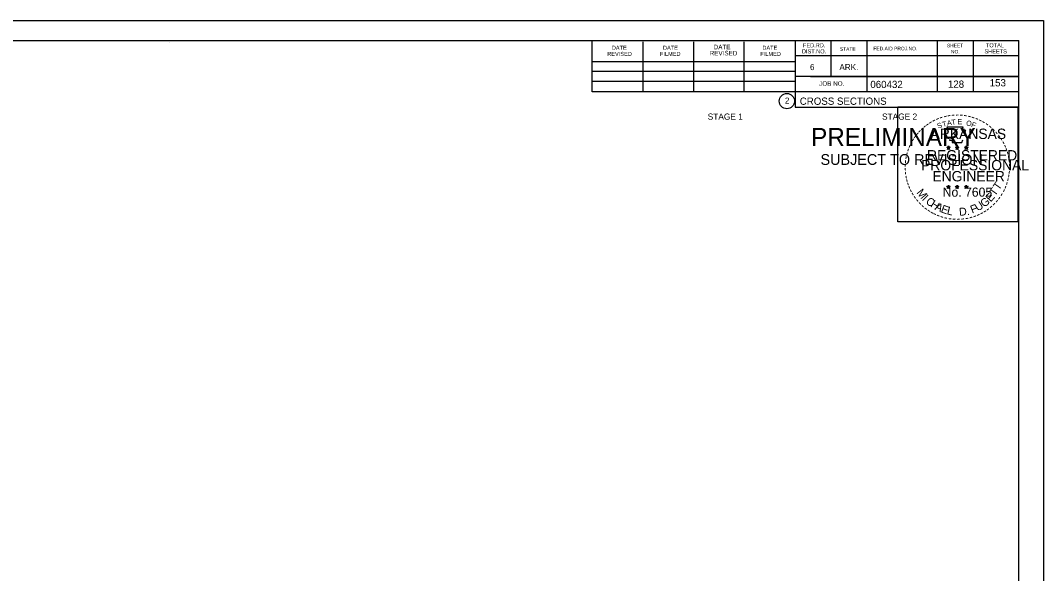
# Model space of a CAD drawing. Extents: x 1538688 to 1540766, y 656250 to 671912.
# Drawn here: x 1538823.9 to 1539021.1, y 667751.5 to 667858.1 of the extents above; entities that cross this region are included whole.
import ezdxf

# ---------------------------------------------------------------- set-up
doc = ezdxf.new("R2010")
doc.units = 0
for name, color, linetype in [('26', 7, 'Continuous'), ('7', 7, 'Continuous'), ('8', 7, 'Continuous'), ('9', 7, 'Continuous'), ('Default', 7, 'Continuous'), ('RipRap', 7, 'Continuous')]:
    doc.layers.add(name, color=color, linetype=linetype)

msp = doc.modelspace()

# ---------------------------------------------------------------- linework, layer by layer
at = {"layer": '26'}
msp.add_line((1538687.78, 667858.15), (1539021.11, 667858.15), dxfattribs=at)
for points in [[(1538687.77, 667858.15), (1539021.11, 667858.15), (1539021.11, 667644.81), (1538687.77, 667644.81)], [(1538993.03, 667841.49), (1539016.13, 667841.49), (1539016.13, 667819.34), (1538993.03, 667819.34)]]:
    msp.add_lwpolyline(points, close=True, dxfattribs=at)
at = {"layer": '8'}
for p, q in [((1539002.44, 667833.7), (1539002.79, 667833.59)), ((1539002.44, 667833.7), (1539002.69, 667833.66)), ((1539002.44, 667833.7), (1539002.68, 667833.58)), ((1539002.57, 667833.29), (1539002.79, 667833.59)), ((1539002.57, 667833.29), (1539002.7, 667833.54)), ((1539002.57, 667833.29), (1539002.79, 667833.51)), ((1539002.79, 667833.95), (1539002.75, 667833.7)), ((1539002.79, 667833.59), (1539002.79, 667833.95)), ((1539002.79, 667833.95), (1539002.84, 667833.7)), ((1539003.13, 667833.7), (1539002.79, 667833.59)), ((1539003, 667833.29), (1539002.79, 667833.59)), ((1539003, 667833.29), (1539002.79, 667833.51)), ((1539003.13, 667833.7), (1539002.85, 667833.65)), ((1539003, 667833.29), (1539002.86, 667833.58)), ((1539003.13, 667833.7), (1539002.93, 667833.6)), ((1539004.11, 667833.7), (1539004.46, 667833.59)), ((1539004.11, 667833.7), (1539004.36, 667833.66)), ((1539004.11, 667833.7), (1539004.35, 667833.58)), ((1539004.24, 667833.29), (1539004.46, 667833.59)), ((1539004.24, 667833.29), (1539004.37, 667833.54)), ((1539004.24, 667833.29), (1539004.46, 667833.51)), ((1539004.46, 667833.95), (1539004.42, 667833.7)), ((1539004.46, 667833.59), (1539004.46, 667833.95)), ((1539004.46, 667833.95), (1539004.51, 667833.7)), ((1539004.8, 667833.7), (1539004.46, 667833.59)), ((1539004.67, 667833.29), (1539004.46, 667833.59)), ((1539004.67, 667833.29), (1539004.46, 667833.51)), ((1539004.8, 667833.7), (1539004.52, 667833.65)), ((1539004.67, 667833.29), (1539004.53, 667833.58)), ((1539004.8, 667833.7), (1539004.6, 667833.6)), ((1539005.87, 667833.69), (1539006.22, 667833.58)), ((1539005.87, 667833.69), (1539006.13, 667833.64)), ((1539005.87, 667833.69), (1539006.11, 667833.57)), ((1539006.01, 667833.28), (1539006.22, 667833.58)), ((1539006.01, 667833.28), (1539006.13, 667833.52)), ((1539006.01, 667833.28), (1539006.22, 667833.5)), ((1539006.22, 667833.94), (1539006.18, 667833.69)), ((1539006.22, 667833.58), (1539006.22, 667833.94)), ((1539006.22, 667833.94), (1539006.27, 667833.69)), ((1539006.57, 667833.69), (1539006.22, 667833.58)), ((1539006.43, 667833.28), (1539006.22, 667833.58)), ((1539006.43, 667833.28), (1539006.22, 667833.49)), ((1539006.57, 667833.69), (1539006.28, 667833.64)), ((1539006.43, 667833.28), (1539006.3, 667833.57)), ((1539006.57, 667833.69), (1539006.36, 667833.59)), ((1539002.43, 667826.13), (1539002.78, 667826.02)), ((1539002.43, 667826.13), (1539002.69, 667826.08)), ((1539002.43, 667826.13), (1539002.67, 667826.01)), ((1539002.57, 667825.72), (1539002.78, 667826.02)), ((1539002.57, 667825.72), (1539002.69, 667825.96)), ((1539002.57, 667825.72), (1539002.78, 667825.94)), ((1539002.78, 667826.38), (1539002.74, 667826.13)), ((1539002.78, 667826.02), (1539002.78, 667826.38)), ((1539002.78, 667826.38), (1539002.83, 667826.13)), ((1539003.13, 667826.13), (1539002.78, 667826.02)), ((1539003, 667825.72), (1539002.78, 667826.02)), ((1539003, 667825.72), (1539002.78, 667825.93)), ((1539003.13, 667826.13), (1539002.84, 667826.08)), ((1539003, 667825.72), (1539002.86, 667826.01)), ((1539003.13, 667826.13), (1539002.93, 667826.03)), ((1539004.1, 667826.13), (1539004.45, 667826.02)), ((1539004.1, 667826.13), (1539004.36, 667826.08)), ((1539004.1, 667826.13), (1539004.34, 667826.01)), ((1539004.24, 667825.72), (1539004.45, 667826.02)), ((1539004.24, 667825.72), (1539004.36, 667825.96)), ((1539004.24, 667825.72), (1539004.45, 667825.94)), ((1539004.45, 667826.38), (1539004.41, 667826.13)), ((1539004.45, 667826.02), (1539004.45, 667826.38)), ((1539004.45, 667826.38), (1539004.5, 667826.13)), ((1539004.8, 667826.13), (1539004.45, 667826.02)), ((1539004.67, 667825.72), (1539004.45, 667826.02)), ((1539004.67, 667825.72), (1539004.45, 667825.93)), ((1539004.8, 667826.13), (1539004.51, 667826.08)), ((1539004.67, 667825.72), (1539004.53, 667826.01)), ((1539004.8, 667826.13), (1539004.6, 667826.03)), ((1539005.87, 667826.12), (1539006.22, 667826.01)), ((1539005.87, 667826.12), (1539006.12, 667826.07)), ((1539005.87, 667826.12), (1539006.11, 667826)), ((1539006, 667825.71), (1539006.22, 667826.01)), ((1539006, 667825.71), (1539006.13, 667825.95)), ((1539006, 667825.71), (1539006.22, 667825.93)), ((1539006.22, 667826.37), (1539006.18, 667826.12)), ((1539006.22, 667826.01), (1539006.22, 667826.37)), ((1539006.22, 667826.37), (1539006.27, 667826.12)), ((1539006.57, 667826.12), (1539006.22, 667826.01)), ((1539006.43, 667825.71), (1539006.22, 667826.01)), ((1539006.43, 667825.71), (1539006.22, 667825.92)), ((1539006.57, 667826.12), (1539006.28, 667826.07)), ((1539006.43, 667825.71), (1539006.3, 667826)), ((1539006.57, 667826.12), (1539006.36, 667826.02))]:
    msp.add_line(p, q, dxfattribs=at)
for points in [[(1539002.48, 667837.58), (1539002.75, 667836.75)], [(1539005.99, 667836.66), (1539006.13, 667836.94), (1539005.45, 667836.92), (1539005.6, 667837.58), (1539002.48, 667837.58)], [(1539002.97, 667835.16), (1539002.97, 667835.07), (1539003.53, 667835.05), (1539003.48, 667834.58), (1539005.35, 667834.58), (1539005.55, 667835.11)], [(1539002.79, 667833.95), (1539003, 667833.29), (1539002.44, 667833.7), (1539003.13, 667833.7), (1539002.57, 667833.29), (1539002.79, 667833.95)], [(1539004.46, 667833.95), (1539004.67, 667833.29), (1539004.11, 667833.7), (1539004.8, 667833.7), (1539004.24, 667833.29), (1539004.46, 667833.95)], [(1539006.22, 667833.94), (1539006.43, 667833.28), (1539005.87, 667833.69), (1539006.57, 667833.69), (1539006.01, 667833.28), (1539006.22, 667833.94)], [(1539002.78, 667826.38), (1539003, 667825.72), (1539002.43, 667826.13), (1539003.13, 667826.13), (1539002.57, 667825.72), (1539002.78, 667826.38)], [(1539004.45, 667826.38), (1539004.67, 667825.72), (1539004.1, 667826.13), (1539004.8, 667826.13), (1539004.24, 667825.72), (1539004.45, 667826.38)], [(1539006.22, 667826.37), (1539006.43, 667825.71), (1539005.87, 667826.12), (1539006.57, 667826.12), (1539006, 667825.71), (1539006.22, 667826.37)]]:
    msp.add_lwpolyline(points, dxfattribs=at)
for centre, radius in [((1539002.79, 667833.59), 0.172), ((1539002.79, 667833.59), 0.145), ((1539002.79, 667833.59), 0.116), ((1539002.79, 667833.59), 0.0991), ((1539002.79, 667833.59), 0.0747), ((1539002.79, 667833.59), 0.0495), ((1539002.79, 667833.59), 0.0296), ((1539004.46, 667833.59), 0.172), ((1539004.46, 667833.59), 0.145), ((1539004.46, 667833.59), 0.116), ((1539004.46, 667833.59), 0.0991), ((1539004.46, 667833.59), 0.0747), ((1539004.46, 667833.59), 0.0495), ((1539004.46, 667833.59), 0.0296), ((1539006.22, 667833.58), 0.172), ((1539006.22, 667833.58), 0.145), ((1539006.22, 667833.58), 0.116), ((1539006.22, 667833.58), 0.0991), ((1539006.22, 667833.58), 0.0747), ((1539006.22, 667833.58), 0.0495), ((1539006.22, 667833.58), 0.0296), ((1539002.78, 667826.02), 0.172), ((1539002.78, 667826.02), 0.145), ((1539002.78, 667826.02), 0.116), ((1539002.78, 667826.02), 0.0991), ((1539002.78, 667826.02), 0.0747), ((1539002.78, 667826.02), 0.0495), ((1539002.78, 667826.02), 0.0296), ((1539004.45, 667826.02), 0.172), ((1539004.45, 667826.02), 0.145), ((1539004.45, 667826.02), 0.116), ((1539004.45, 667826.02), 0.0991), ((1539004.45, 667826.02), 0.0747), ((1539004.45, 667826.02), 0.0495), ((1539004.45, 667826.02), 0.0296), ((1539006.22, 667826.01), 0.172), ((1539006.22, 667826.01), 0.145), ((1539006.22, 667826.01), 0.116), ((1539006.22, 667826.01), 0.0991), ((1539006.22, 667826.01), 0.0747), ((1539006.22, 667826.01), 0.0495), ((1539006.22, 667826.01), 0.0296)]:
    msp.add_circle(centre, radius, dxfattribs=at)
at = {"layer": 'RipRap'}
for p, q in [((1538700.18, 667854.25), (1539016.36, 667854.25)), ((1538934.1, 667844.37), (1538934.1, 667854.25)), ((1538973.26, 667854.25), (1538973.26, 667841.45)), ((1538980.1, 667854.25), (1538980.1, 667847.31)), ((1538987.04, 667854.25), (1538987.04, 667844.37)), ((1539000.62, 667854.25), (1539000.62, 667844.37)), ((1539007.56, 667854.25), (1539007.56, 667844.37)), ((1539016.36, 667648.79), (1539016.36, 667854.25)), ((1538852.7, 667853.99), (1538852.7, 667853.99)), ((1538852.7, 667853.99), (1538852.7, 667853.99)), ((1538943.96, 667844.37), (1538943.96, 667854.05)), ((1538953.72, 667844.37), (1538953.72, 667854.05)), ((1538963.4, 667844.37), (1538963.4, 667854.05)), ((1539016.36, 667851.31), (1538973.26, 667851.31)), ((1539016.36, 667851.33), (1539016.36, 667851.33)), ((1538934.1, 667850.23), (1538973.26, 667850.23)), ((1538934.1, 667848.37), (1538973.26, 667848.37)), ((1538934.1, 667844.37), (1538934.1, 667846.43)), ((1538934.1, 667846.43), (1538973.26, 667846.43)), ((1539016.36, 667847.31), (1538973.26, 667847.31)), ((1538976.22, 667847.31), (1539016.36, 667847.31)), ((1539016.36, 667844.37), (1538934.1, 667844.37)), ((1538973.26, 667841.45), (1539016.36, 667841.45))]:
    msp.add_line(p, q, dxfattribs=at)
msp.add_circle((1538971.64, 667842.59), 1.47, dxfattribs=at)

# ---------------------------------------------------------------- texts
at = {"layer": '7'}
for s, p in [('128', (1539002.68, 667845.16)), ('153', (1539010.73, 667845.43))]:
    msp.add_text(s, height=1.4, dxfattribs=at).set_placement(p)
at = {"layer": '8'}
for s, height, rotation, p in [('-', 1.6, 34.0636, (1538999.36, 667837.75)), ('-', 1.6, 28.7918, (1538999.96, 667838.12)), ('-', 1.6, 24.3072, (1539000.59, 667838.44)), ('-', 1.6, 19.1761, (1539001.23, 667838.71)), ('T', 1, 16.4036, (1539001.75, 667837.59)), ('-', 1.6, 13.6301, (1539001.98, 667838.95)), ('A', 1, 11.2132, (1539002.57, 667837.84)), ('-', 1.6, 10.2193, (1539002.66, 667839.11)), ('T', 1, 6.0228, (1539003.42, 667838)), ('-', 1.6, 5.8968, (1539003.38, 667839.22)), ('-', 1.6, 0.1862, (1539004.16, 667839.29)), ('E', 1, 0.8323, (1539004.53, 667838.11)), ('-', 1.6, 357.743, (1539004.88, 667839.28)), ('-', 1.6, 352.1617, (1539005.62, 667839.22)), ('O', 1, 350.4515, (1539006.13, 667837.9)), ('-', 1.6, 347.2049, (1539006.34, 667839.11)), ('F', 1, 340.0707, (1539007.09, 667837.68)), ('-', 1.6, 342.3362, (1539006.98, 667838.95)), ('-', 1.6, 337.8551, (1539007.71, 667838.73)), ('-', 1.6, 334.1211, (1539008.34, 667838.46)), ('-', 1.6, 329.6409, (1539008.92, 667838.18)), ('-', 1.6, 50.6142, (1538997.03, 667835.6)), ('-', 1.6, 48.423, (1538997.43, 667836.08)), ('-', 1.6, 42.9622, (1538997.88, 667836.56)), ('-', 1.6, 38.9507, (1538998.31, 667836.98)), ('-', 1.6, 36.2317, (1538998.79, 667837.35)), ('ARKANSAS', 2, 360, (1538999.33, 667835.29)), ('S', 1, 21.594, (1539000.83, 667837.26)), ('-', 1.6, 325.8627, (1539009.57, 667837.81)), ('-', 1.6, 320.5297, (1539010.18, 667837.39)), ('-', 1.6, 315.5786, (1539010.77, 667836.9)), ('-', 1.6, 309.8797, (1539011.34, 667836.35)), ('-', 1.6, 62.8713, (1538995.97, 667833.89)), ('-', 1.6, 58.0706, (1538996.29, 667834.5)), ('-', 1.6, 54.2325, (1538996.61, 667835.03)), ('-', 1.6, 306.6522, (1539011.87, 667835.75)), ('-', 1.4, 303.6753, (1539012.35, 667835.18)), ('-', 1.6, 299.6684, (1539012.67, 667834.57)), ('-', 1.6, 75.461, (1538995.3, 667831.93)), ('-', 1.6, 72.3945, (1538995.5, 667832.65)), ('-', 1.6, 67.7743, (1538995.72, 667833.28)), ('REGISTERED', 2, 360, (1538998.65, 667831.14)), ('DWB', 0.01, 360, (1539002.77, 667833.58)), ('DWB', 0.01, 360, (1539004.44, 667833.58)), ('DWB', 0.01, 360, (1539006.21, 667833.57)), ('-', 1.6, 294.6628, (1539013, 667833.96)), ('-', 1.6, 290.5728, (1539013.25, 667833.38)), ('-', 1.6, 285.1233, (1539013.49, 667832.8)), ('-', 1.6, 85.1863, (1538995.09, 667830.53)), ('-', 1.6, 81.2013, (1538995.17, 667831.22)), ('PROFESSIONAL', 2, 360, (1538997.51, 667829.24)), ('-', 1.6, 280.5493, (1539013.69, 667832.06)), ('-', 1.6, 276.5962, (1539013.85, 667831.29)), ('-', 1.6, 94.1959, (1538995.1, 667829.1)), ('-', 1.6, 89.0622, (1538995.07, 667829.83)), ('-', 1.6, 98.9479, (1538995.17, 667828.44)), ('ENGINEER', 2, 360, (1538999.69, 667827.11)), ('-', 1.6, 263.5172, (1539013.93, 667829.27)), ('-', 1.6, 274.3301, (1539013.91, 667830.57)), ('-', 1.6, 269.9407, (1539013.94, 667829.94)), ('-', 1.6, 101.7149, (1538995.31, 667827.7)), ('-', 1.6, 105.4578, (1538995.47, 667827.11)), ('-', 1.6, 109.0874, (1538995.69, 667826.48)), ('T', 1.54, 55.055, (1539012.5, 667825.28)), ('-', 1.6, 252.8681, (1539013.56, 667827.22)), ('-', 1.6, 255.7626, (1539013.74, 667827.94)), ('-', 1.6, 260.9953, (1539013.85, 667828.62)), ('-', 1.6, 114.0643, (1538995.94, 667825.88)), ('-', 1.6, 115.7289, (1538996.24, 667825.26)), ('-', 1.6, 120.4471, (1538996.6, 667824.68)), ('M', 1.54, 308.9175, (1538996.55, 667824.91)), ('No. 7605', 1.757, 360, (1539001.67, 667824.16)), ('DWB', 0.01, 360, (1539002.77, 667826.01)), ('DWB', 0.01, 360, (1539004.44, 667826.01)), ('DWB', 0.01, 360, (1539006.2, 667826)), ('E', 1.54, 48.7313, (1539010.93, 667823.03)), ('T', 1.54, 55.055, (1539011.77, 667824.16)), ('-', 1.6, 239.0712, (1539012.68, 667825.17)), ('-', 1.6, 244.6197, (1539013.08, 667825.92)), ('-', 1.6, 247.8887, (1539013.34, 667826.55)), ('-', 1.6, 125.8934, (1538997, 667824.12)), ('-', 1.6, 130.7181, (1538997.47, 667823.56)), ('-', 1.6, 134.2238, (1538997.98, 667823.02)), ('I', 1.54, 316.4636, (1538997.6, 667823.59)), ('C', 1.54, 324.0197, (1538998.27, 667822.96)), ('H', 1.54, 327.5342, (1538999.18, 667822.31)), ('A', 1.54, 332.5513, (1539000.03, 667821.77)), ('F', 1.54, 20.8202, (1539007.34, 667820.89)), ('U', 1.54, 34.4052, (1539008.47, 667821.28)), ('G', 1.54, 38.2173, (1539009.67, 667822.01)), ('-', 1.6, 225.7653, (1539011.37, 667823.39)), ('-', 1.6, 231.2538, (1539011.85, 667823.95)), ('-', 1.6, 233.8452, (1539012.28, 667824.52)), ('-', 1.6, 138.9338, (1538998.51, 667822.55)), ('-', 1.6, 144.6463, (1538999.06, 667822.15)), ('-', 1.6, 148.0898, (1538999.63, 667821.78)), ('-', 1.6, 151.5704, (1539000.2, 667821.45)), ('-', 1.6, 154.6002, (1539000.73, 667821.21)), ('E', 1.54, 339.2068, (1539001.19, 667821.21)), ('L', 1.54, 346.2929, (1539002.38, 667820.79)), ('D.', 1.54, 5.2602, (1539004.89, 667820.45)), ('-', 1.6, 204.2516, (1539008.59, 667821.35)), ('-', 1.6, 207.3568, (1539009.21, 667821.67)), ('-', 1.6, 212.2491, (1539009.77, 667822.02)), ('-', 1.6, 215.7363, (1539010.3, 667822.4)), ('-', 1.6, 221.0851, (1539010.85, 667822.88)), ('-', 1.6, 158.5612, (1539001.35, 667820.95)), ('-', 1.6, 162.7983, (1539002.04, 667820.74)), ('-', 1.6, 167.5555, (1539002.75, 667820.57)), ('-', 1.6, 173.1155, (1539003.52, 667820.46)), ('-', 1.6, 176.5183, (1539004.27, 667820.41)), ('-', 1.6, 181.5918, (1539005.02, 667820.43)), ('-', 1.6, 185.8167, (1539005.83, 667820.51)), ('-', 1.6, 191.2858, (1539006.56, 667820.64)), ('-', 1.6, 195.4743, (1539007.29, 667820.84)), ('-', 1.6, 200.7184, (1539007.97, 667821.08))]:
    msp.add_text(s, height=height, rotation=rotation, dxfattribs=at).set_placement(p)
at = {"layer": '9'}
for s, height, p in [('PRELIMINARY', 3.5, (1538976.31, 667833.92)), ('DWB', 0.01, (1538977.06, 667835.77)), ('SUBJECT TO REVISION', 2.0751, (1538978.12, 667830.29))]:
    msp.add_text(s, height=height, rotation=360, dxfattribs=at).set_placement(p)
at = {"layer": 'Default'}
for s, p in [('STAGE 1', (1538956.38, 667839)), ('STAGE 2', (1538989.98, 667839))]:
    msp.add_text(s, height=1.2, dxfattribs=at).set_placement(p)
at = {"layer": 'RipRap'}
for s, height, p in [('DATE', 0.782, (1538937.9, 667852.49)), ('DATE', 0.782, (1538947.76, 667852.49)), ('REVISED', 0.879, (1538956.76, 667851.41)), ('DATE', 0.879, (1538957.54, 667852.59)), ('DATE', 0.782, (1538966.92, 667852.49)), ('DIST.NO.', 0.782, (1538974.54, 667851.79)), ('FED.RD.', 0.782, (1538974.74, 667852.97)), ('STATE', 0.684, (1538981.86, 667852.29)), ('FED.AID PROJ.NO.', 0.684, (1538988.32, 667852.39)), ('SHEET', 0.684, (1539002.48, 667852.97)), ('NO.', 0.684, (1539003.26, 667851.79)), ('SHEETS', 0.782, (1539009.72, 667851.79)), ('TOTAL', 0.782, (1539010, 667852.97)), ('REVISED', 0.782, (1538937.02, 667851.31)), ('FILMED', 0.782, (1538947.18, 667851.31)), ('FILMED', 0.782, (1538966.52, 667851.31)), ('6', 1.17, (1538976.1, 667848.57)), ('ARK.', 1.172, (1538981.76, 667848.57)), ('JOB NO.', 0.879, (1538977.86, 667845.55)), ('060432', 1.4, (1538987.73, 667845.11)), ('2', 1.17, (1538971.26, 667842.1)), ('CROSS SECTIONS', 1.4, (1538974.12, 667841.88))]:
    msp.add_text(s, height=height, rotation=360, dxfattribs=at).set_placement(p)

doc.saveas('drawing.dxf')
